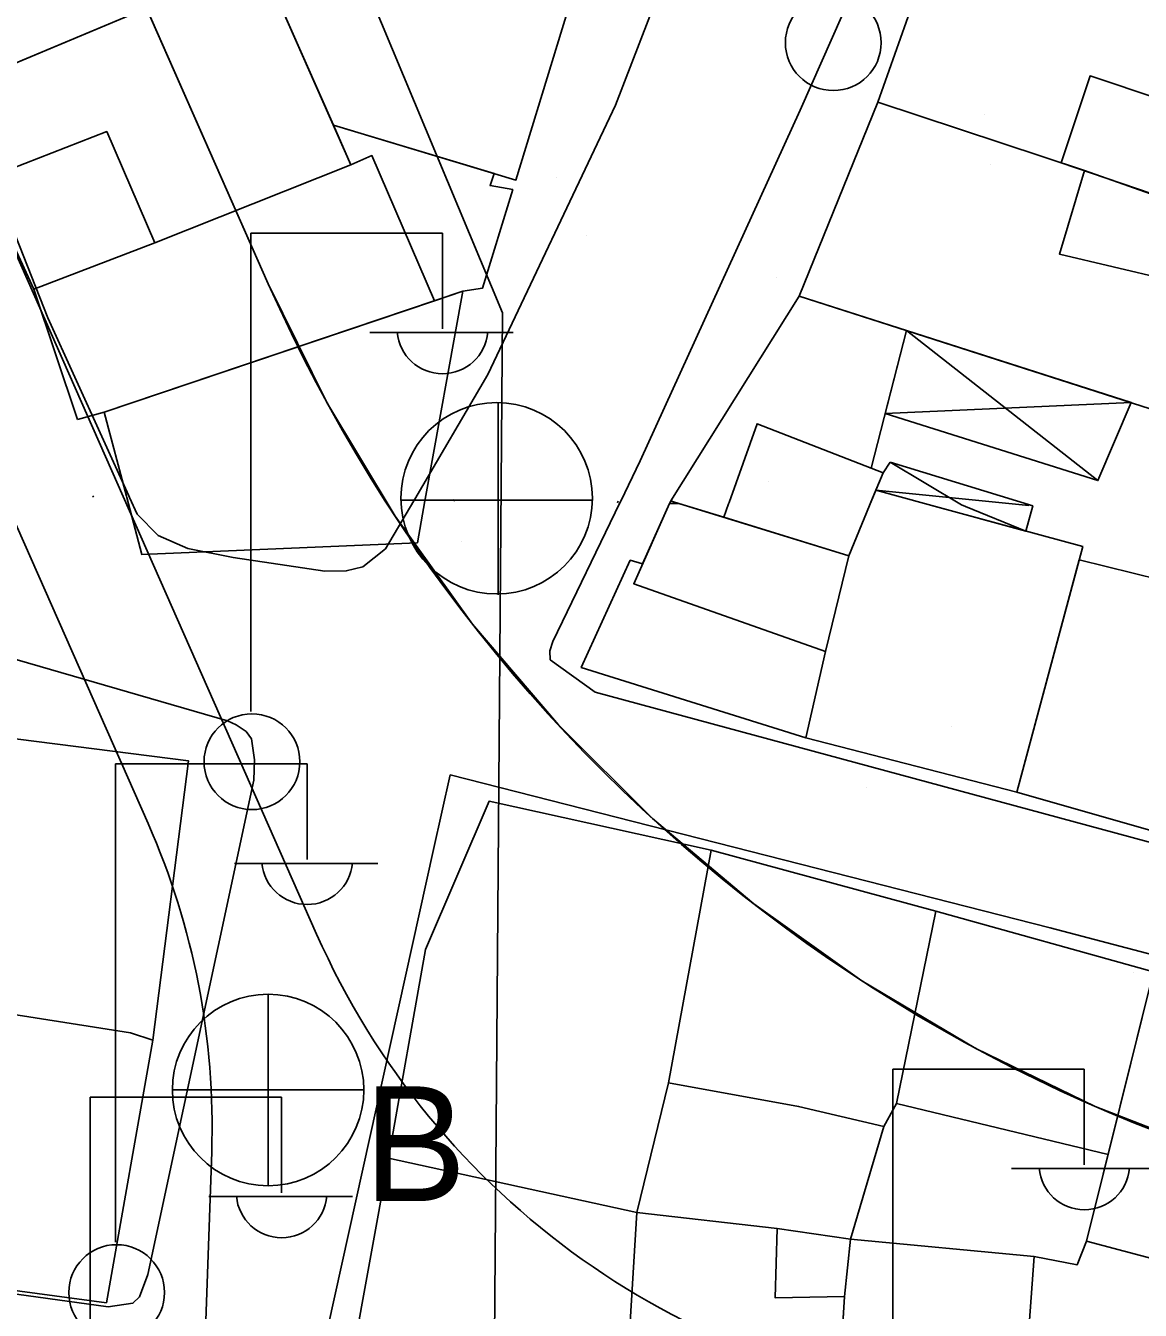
# Model space of a CAD drawing. Extents: x 417997 to 421451, y 4451742 to 4455216.
# Drawn here: x 420572.25 to 420613, y 4452310.15 to 4452357.13 of the extents above; entities that cross this region are included whole.
import ezdxf

# ---------------------------------------------------------------- set-up
doc = ezdxf.new("R2010")
doc.units = 0
for name, color, linetype in [('ADAKENARI', 7, 'Continuous'), ('B_Mesken', 7, 'Continuous'), ('B_Sundurma', 7, 'Continuous'), ('B_Teras', 7, 'Continuous'), ('Default', 7, 'Continuous'), ('KALDIRIM', 7, 'Continuous'), ('PL_AYA_PARK_DINLENME', 7, 'Continuous'), ('S_Elektrik_Diregi', 7, 'Continuous'), ('S_Rogar_Kapagi', 7, 'Continuous'), ('S_Rogar_Kapagi_Buski', 7, 'Continuous'), ('SN_KENTSEL_DONUSUM', 7, 'Continuous'), ('TR_PARKALANI', 7, 'Continuous'), ('Yol_Sose', 7, 'Continuous')]:
    doc.layers.add(name, color=color, linetype=linetype)

# ---------------------------------------------------------------- blocks, each defined once
blk = doc.blocks.new('POINT_DISPLAY')
at = {"layer": 'Default'}
blk.add_line((0, 0), (0, 0), dxfattribs=at)

msp = doc.modelspace()

# ---------------------------------------------------------------- linework, layer by layer
at = {"layer": 'ADAKENARI'}
msp.add_line((420581.121, 4452347.699), (420569.991, 4452372.883), dxfattribs=at)
msp.add_line((420581.121, 4452347.699), (420569.991, 4452372.883), dxfattribs=at)
msp.add_arc((420634.849, 4452371.443), 58.741, 203.84179, 265.33444, dxfattribs=at)
msp.add_arc((420634.849, 4452371.443), 58.741, 203.84179, 265.33444, dxfattribs=at)
at = {"layer": 'B_Mesken'}
for points in [[(420566.902, 4452362.355), (420580.299, 4452368.357), (420583.978, 4452361.377), (420580.831, 4452359.532), (420570.442, 4452355.164)], [(420580.831, 4452359.532), (420583.978, 4452361.377), (420594.084, 4452366.95), (420594.939, 4452367.071), (420590.17, 4452351.488), (420583.499, 4452353.499)], [(420603.399, 4452354.334), (420604.639, 4452357.848), (420604.237, 4452357.921), (420606.03, 4452362.113), (420609.485, 4452361.024), (420618.373, 4452358.066), (420619.276, 4452357.836), (420618.385, 4452354.739), (420617.652, 4452352.684), (420616.718, 4452349.868), (420616.025, 4452350.045), (420610.96, 4452351.835)], [(420572.548, 4452347.493), (420576.976, 4452349.198), (420584.142, 4452352.047), (420580.831, 4452359.532), (420569.946, 4452354.956), (420569.257, 4452354.635)], [(420600.525, 4452347.243), (420614.69, 4452342.701), (420615.931, 4452347.392), (420610.04, 4452348.779), (420610.96, 4452351.835), (420603.399, 4452354.334)], [(420589.38, 4452351.726), (420589.228, 4452351.288), (420590.054, 4452351.14), (420588.95, 4452347.535), (420588.235, 4452347.427), (420587.191, 4452347.075), (420584.908, 4452352.383), (420584.142, 4452352.047), (420583.499, 4452353.499)], [(420574.14, 4452342.728), (420572.548, 4452347.493), (420576.976, 4452349.198), (420584.142, 4452352.047), (420584.908, 4452352.383), (420587.191, 4452347.075), (420575.116, 4452342.998)], [(420575.933, 4452339.932), (420575.116, 4452342.998), (420588.235, 4452347.427), (420586.857, 4452339.816), (420586.847, 4452339.759), (420586.569, 4452338.227), (420576.503, 4452337.791), (420575.948, 4452339.874)], [(420595.937, 4452339.72), (420595.831, 4452339.753), (420600.525, 4452347.243), (420604.453, 4452345.984), (420603.154, 4452340.951), (420603.593, 4452340.779), (420603.124, 4452339.645), (420603.101, 4452339.588), (420602.338, 4452337.744), (420597.768, 4452339.155), (420596.129, 4452339.661)], [(420605.459, 4452339.563), (420610.892, 4452338.084), (420608.483, 4452329.099), (420600.764, 4452331.087), (420601.491, 4452334.249), (420602.338, 4452337.744), (420603.101, 4452339.588), (420603.124, 4452339.645), (420603.33, 4452340.143), (420605.242, 4452339.622)], [(420596.129, 4452339.661), (420597.768, 4452339.155), (420602.338, 4452337.744), (420601.491, 4452334.249), (420600.764, 4452331.087), (420592.56, 4452333.664), (420594.351, 4452337.584), (420594.804, 4452337.449), (420595.792, 4452339.665)], [(420610.762, 4452337.602), (420618.653, 4452335.65), (420616.282, 4452326.873), (420608.483, 4452329.099)], [(420558.004, 4452333.59), (420564.6, 4452332.773), (420564.61, 4452332.553), (420568.523, 4452332.043), (420568.511, 4452331.485), (420578.198, 4452330.249), (420576.898, 4452320.034), (420576.08, 4452320.304), (420559.345, 4452322.934), (420556.478, 4452323.105), (420556.61, 4452324.118)], [(420585.509, 4452315.716), (420594.594, 4452313.729), (420595.755, 4452318.469), (420597.311, 4452326.975), (420589.189, 4452328.77), (420586.867, 4452323.348)], [(420595.755, 4452318.469), (420600.505, 4452317.606), (420603.618, 4452316.869), (420604.081, 4452317.711), (420605.52, 4452324.746), (420597.311, 4452326.975)], [(420605.52, 4452324.746), (420604.081, 4452317.711), (420611.819, 4452315.845), (420613.478, 4452322.535)], [(420559.345, 4452322.934), (420556.478, 4452323.105), (420555.183, 4452313.124), (420575.2, 4452310.429), (420576.898, 4452320.034), (420576.08, 4452320.304)], [(420620.971, 4452320.953), (420618.512, 4452310.688), (420611.034, 4452312.679), (420613.478, 4452322.535)], [(420595.755, 4452318.469), (420594.594, 4452313.729), (420599.719, 4452313.139), (420602.4, 4452312.748), (420603.618, 4452316.869), (420600.505, 4452317.606)], [(420611.034, 4452312.679), (420611.034, 4452312.679), (420611.819, 4452315.845), (420604.081, 4452317.711), (420603.618, 4452316.869), (420602.4, 4452312.748), (420609.117, 4452312.117), (420610.685, 4452311.809), (420611.034, 4452312.679)], [(420583.223, 4452302.095), (420584.18, 4452308.329), (420585.509, 4452315.716), (420594.594, 4452313.729), (420593.782, 4452300.484), (420589.126, 4452301.138), (420589.19, 4452301.73)], [(420594.594, 4452313.729), (420599.719, 4452313.139), (420599.643, 4452310.613), (420602.178, 4452310.656), (420601.567, 4452300.544), (420597.514, 4452300.867), (420597.562, 4452299.968), (420593.782, 4452300.484)], [(420609.948, 4452299.623), (420610.147, 4452304.306), (420610.35, 4452308.56), (420608.861, 4452308.619), (420609.117, 4452312.117), (420602.4, 4452312.748), (420602.178, 4452310.656), (420601.84, 4452305.066), (420601.567, 4452300.544)]]:
    msp.add_lwpolyline(points, close=True, dxfattribs=at)
at = {"layer": 'B_Sundurma'}
for p, q in [((420611.445, 4452340.498), (420604.453, 4452345.984)), ((420612.659, 4452343.353), (420603.671, 4452342.957)), ((420606.462, 4452339.609), (420603.852, 4452341.166)), ((420608.917, 4452339.583), (420603.33, 4452340.143)), ((420606.604, 4452339.551), (420606.462, 4452339.609)), ((420608.814, 4452338.65), (420606.604, 4452339.551))]:
    msp.add_line(p, q, dxfattribs=at)
for points in [[(420612.659, 4452343.353), (420611.445, 4452340.498), (420603.671, 4452342.957), (420604.453, 4452345.984)], [(420603.852, 4452341.166), (420609.063, 4452339.569), (420608.814, 4452338.65), (420605.242, 4452339.622), (420603.33, 4452340.143), (420603.593, 4452340.779)]]:
    msp.add_lwpolyline(points, close=True, dxfattribs=at)
at = {"layer": 'B_Teras'}
for points in [[(420569.946, 4452354.956), (420571.214, 4452351.701), (420575.217, 4452353.263), (420576.976, 4452349.198), (420584.142, 4452352.047), (420580.831, 4452359.532)], [(420610.103, 4452352.118), (420611.162, 4452355.297), (420613.749, 4452354.434), (420615.376, 4452359.063), (420618.373, 4452358.066), (420619.276, 4452357.836), (420618.385, 4452354.739), (420617.652, 4452352.684), (420616.718, 4452349.868)], [(420603.101, 4452339.588), (420603.124, 4452339.645), (420603.593, 4452340.779), (420598.989, 4452342.579), (420597.962, 4452339.699), (420597.942, 4452339.642), (420597.768, 4452339.155), (420602.338, 4452337.744)], [(420595.792, 4452339.665), (420594.48, 4452336.722), (420601.491, 4452334.249), (420602.338, 4452337.744), (420596.129, 4452339.661), (420595.937, 4452339.72), (420595.831, 4452339.753), (420595.817, 4452339.722)], [(420601.84, 4452305.066), (420597.669, 4452305.066), (420597.514, 4452300.867), (420597.562, 4452299.968), (420593.782, 4452300.484), (420594.594, 4452313.729), (420599.719, 4452313.139), (420599.643, 4452310.613), (420602.178, 4452310.656)], [(420609.117, 4452312.117), (420608.861, 4452308.619), (420610.35, 4452308.56), (420610.147, 4452304.306), (420601.84, 4452305.066), (420602.178, 4452310.656), (420602.4, 4452312.748)]]:
    msp.add_lwpolyline(points, close=True, dxfattribs=at)
at = {"layer": 'KALDIRIM'}
for p, q in [((420582.886, 4452323.913), (420544.918, 4452409.827)), ((420582.886, 4452323.913), (420544.918, 4452409.827)), ((420576.727, 4452327.954), (420569.323, 4452344.708)), ((420576.727, 4452327.954), (420569.323, 4452344.708)), ((420579.051, 4452315.942), (420576.143, 4452230.28)), ((420579.051, 4452315.942), (420576.143, 4452230.28))]:
    msp.add_line(p, q, dxfattribs=at)
for centre, radius, start, end in [((420551.65, 4452316.872), 27.416, 358.0559, 23.8418), ((420551.65, 4452316.872), 27.416, 358.0559, 23.8418), ((420609.382, 4452335.623), 28.968, 203.8418, 265.3344), ((420609.382, 4452335.623), 28.968, 203.8418, 265.3344)]:
    msp.add_arc(centre, radius, start, end, dxfattribs=at)
at = {"layer": 'PL_AYA_PARK_DINLENME'}
msp.add_lwpolyline([(420630.071, 4452312.896), (420625.259, 4452313.49), (420620.513, 4452314.478), (420615.864, 4452315.854), (420611.345, 4452317.609), (420606.986, 4452319.731), (420602.816, 4452322.204), (420598.865, 4452325.014), (420595.159, 4452328.139), (420591.723, 4452331.56), (420588.581, 4452335.252), (420585.754, 4452339.191), (420583.262, 4452343.349), (420581.121, 4452347.699), (420569.991, 4452372.883), (420592.919, 4452383.636), (420553.655, 4452472.526), (420584.26, 4452476.747), (420605.28, 4452389.434), (420632.806, 4452402.345), (420639.961, 4452312.089)], close=True, dxfattribs=at)
msp.add_lwpolyline([(420630.071, 4452312.896), (420625.259, 4452313.49), (420620.513, 4452314.478), (420615.864, 4452315.854), (420611.345, 4452317.609), (420606.986, 4452319.731), (420602.816, 4452322.204), (420598.865, 4452325.014), (420595.159, 4452328.139), (420591.723, 4452331.56), (420588.581, 4452335.252), (420585.754, 4452339.191), (420583.262, 4452343.349), (420581.121, 4452347.699), (420569.991, 4452372.883), (420592.919, 4452383.636), (420553.655, 4452472.526), (420584.26, 4452476.747), (420605.28, 4452389.434), (420632.806, 4452402.345), (420639.961, 4452312.089)], close=True, dxfattribs=at)
at = {"layer": 'S_Elektrik_Diregi'}
for p, q in [((420580.487, 4452332.05), (420580.487, 4452349.55)), ((420580.487, 4452349.55), (420587.487, 4452349.55)), ((420587.487, 4452346.05), (420587.487, 4452349.55)), ((420584.827, 4452345.91), (420590.077, 4452345.91)), ((420575.54, 4452312.638), (420575.54, 4452330.138)), ((420575.54, 4452330.138), (420582.54, 4452330.138)), ((420582.54, 4452326.638), (420582.54, 4452330.138)), ((420579.88, 4452326.498), (420585.13, 4452326.498)), ((420603.95, 4452301.472), (420603.95, 4452318.973)), ((420603.95, 4452318.973), (420610.95, 4452318.973)), ((420610.95, 4452315.473), (420610.95, 4452318.973)), ((420574.607, 4452300.449), (420574.607, 4452317.949)), ((420574.607, 4452317.949), (420581.607, 4452317.949)), ((420581.607, 4452314.449), (420581.607, 4452317.949)), ((420608.29, 4452315.333), (420613.54, 4452315.333)), ((420578.947, 4452314.309), (420584.197, 4452314.309))]:
    msp.add_line(p, q, dxfattribs=at)
for centre in [(420601.772, 4452356.512), (420580.523, 4452330.215), (420575.576, 4452310.802)]:
    msp.add_circle(centre, 1.75, dxfattribs=at)
for centre in [(420587.488, 4452346.063), (420582.541, 4452326.651), (420610.951, 4452315.485), (420581.608, 4452314.462)]:
    msp.add_arc(centre, 1.658, 184.8384, 355.1464, dxfattribs=at)
at = {"layer": 'S_Rogar_Kapagi'}
for p, q in [((420589.522, 4452336.322), (420589.522, 4452343.322)), ((420585.952, 4452339.787), (420592.952, 4452339.787))]:
    msp.add_line(p, q, dxfattribs=at)
msp.add_circle((420589.469, 4452339.85), 3.5, dxfattribs=at)
at = {"layer": 'S_Rogar_Kapagi_Buski'}
for p, q in [((420581.113, 4452321.709), (420581.113, 4452314.709)), ((420577.613, 4452318.209), (420584.613, 4452318.209))]:
    msp.add_line(p, q, dxfattribs=at)
msp.add_circle((420581.113, 4452318.209), 3.5, dxfattribs=at)
at = {"layer": 'SN_KENTSEL_DONUSUM'}
for p, q in [((420506.696, 4452545.795), (420589.681, 4452346.631)), ((420506.696, 4452545.795), (420589.681, 4452346.631)), ((420589.681, 4452346.631), (420588.778, 4452230.147)), ((420589.681, 4452346.631), (420588.778, 4452230.147))]:
    msp.add_line(p, q, dxfattribs=at)
at = {"layer": 'Yol_Sose'}
for points in [[(420594.715, 4452341.222), (420600.557, 4452354.044), (420607.842, 4452370.49), (420611.661, 4452378.359), (420616.451, 4452384.011), (420626.359, 4452391.85), (420630.654, 4452394.639), (420631.892, 4452395.122), (420632.762, 4452395.17), (420633.278, 4452395.084), (420634.088, 4452394.699), (420634.738, 4452393.859), (420634.877, 4452393.33), (420635.366, 4452387.29), (420636.324, 4452372.37), (420637.237, 4452358.037), (420637.995, 4452341.14)], [(420597.989, 4452365.077), (420593.814, 4452354.226), (420589.149, 4452344.372)], [(420573.06, 4452346.446), (420566.944, 4452361.984)], [(420573.06, 4452346.446), (420576.018, 4452339.935)], [(420586.474, 4452339.824), (420589.149, 4452344.372)], [(420594.715, 4452341.222), (420594.003, 4452339.745)], [(420574.734, 4452339.887), (420574.712, 4452339.945)], [(420576.018, 4452339.935), (420576.046, 4452339.873)], [(420576.046, 4452339.873), (420576.322, 4452339.265), (420577.09, 4452338.495), (420578.174, 4452338.013), (420579.837, 4452337.682), (420583.183, 4452337.182), (420583.967, 4452337.194), (420584.577, 4452337.344), (420585.404, 4452338.006), (420586.438, 4452339.763)], [(420586.438, 4452339.763), (420586.474, 4452339.824)], [(420587.921, 4452339.805), (420587.902, 4452339.748)], [(420593.974, 4452339.684), (420591.527, 4452334.608), (420591.417, 4452334.27), (420591.424, 4452333.945), (420593.07, 4452332.757), (420622.738, 4452324.73), (420632.167, 4452322.415), (420632.522, 4452322.437), (420632.866, 4452322.621), (420633.398, 4452323.275), (420637.42, 4452336.406), (420637.6, 4452337.201), (420637.799, 4452338.202), (420637.94, 4452339.221)], [(420593.91, 4452339.742), (420593.883, 4452339.685)], [(420594.003, 4452339.745), (420593.974, 4452339.684)], [(420506.289, 4452334.252), (420524.549, 4452337.447), (420534.484, 4452338.728), (420539.55, 4452339.122), (420541.725, 4452339.179), (420545.332, 4452339.117), (420549.455, 4452338.999), (420559.362, 4452337.59), (420579.629, 4452331.716), (420579.951, 4452331.561), (420580.315, 4452331.317), (420580.502, 4452331.047), (420580.619, 4452330.29), (420580.588, 4452329.537), (420576.711, 4452311.464)], [(420576.711, 4452311.464), (420576.412, 4452310.642), (420576.171, 4452310.411), (420575.266, 4452310.282), (420532.12, 4452316.237), (420509.457, 4452319.538)]]:
    msp.add_lwpolyline(points, dxfattribs=at)
msp.add_lwpolyline([(420631.778, 4452306.948), (420629.422, 4452298.417), (420608.967, 4452298.964), (420584.078, 4452301.105), (420583.416, 4452301.246), (420582.994, 4452301.581), (420582.325, 4452302.302), (420581.998, 4452303.618), (420587.155, 4452326.999), (420587.773, 4452329.735), (420609.697, 4452324.141), (420632.352, 4452318.183), (420633.043, 4452318.04), (420633.474, 4452317.936), (420633.79, 4452317.865), (420634.019, 4452317.77), (420632.491, 4452310.421)], close=True, dxfattribs=at)

# ---------------------------------------------------------------- block references
at = {"layer": 'TR_PARKALANI', "xscale": 0.1, "yscale": 0.10000000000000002}
for p in [(420607.312, 4452353.895), (420607.312, 4452353.895), (420607.534, 4452352.052), (420607.534, 4452352.052), (420591.672, 4452351.576), (420591.672, 4452351.576), (420592.762, 4452349.448), (420592.762, 4452349.448), (420599.692, 4452347.926), (420599.692, 4452347.926), (420599.422, 4452340.468), (420599.422, 4452340.468), (420588.201, 4452338.284), (420588.201, 4452338.284), (420606.083, 4452331.488), (420606.083, 4452331.488), (420602.971, 4452329.275), (420602.971, 4452329.275), (420612.743, 4452322.508), (420612.743, 4452322.508)]:
    msp.add_blockref('POINT_DISPLAY', p, dxfattribs=at)

# ---------------------------------------------------------------- texts
at = {"layer": 'S_Rogar_Kapagi_Buski'}
msp.add_text('B', height=4.2, dxfattribs=at).set_placement((420584.613, 4452314.144))

doc.saveas('drawing.dxf')
